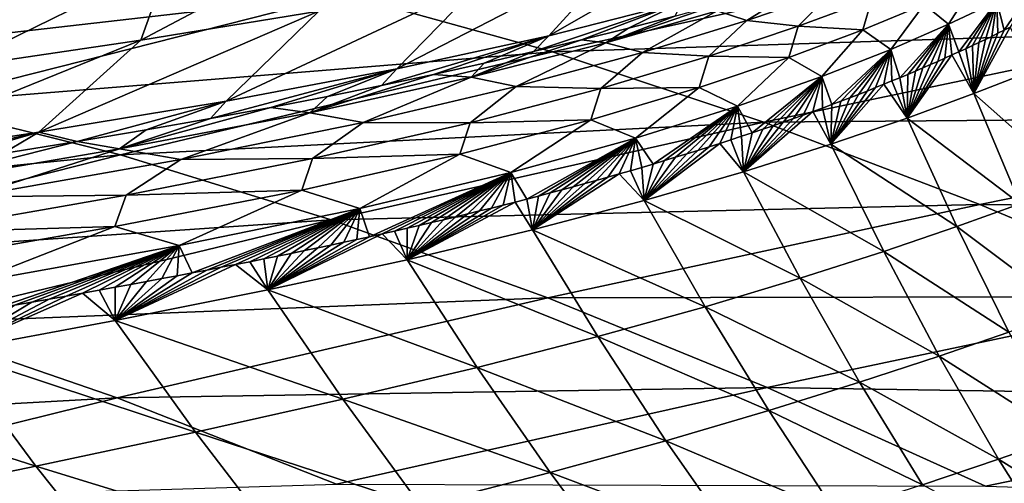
# Model space of a CAD drawing. Header units: metres. Extents: x -90 to 304, y -90 to 74.
# Tile 348 of 570: x 216.35 to 223.36, y 28.18 to 31.49. Entities that reach past the tile are written whole.
import ezdxf

# ---------------------------------------------------------------- set-up
doc = ezdxf.new("R2010")
doc.units = ezdxf.units.M
doc.layers.add('solid_21662050_350', color=7, linetype='CONTINUOUS')

msp = doc.modelspace()

# ---------------------------------------------------------------- linework, layer by layer
at = {"layer": 'solid_21662050_350'}
for points in [[(214.127975, 31.502052, 130.671158), (214.208054, 31.444283, 130.831573), (216.691299, 32.307762, 129.972916)], [(216.691299, 32.307762, 129.972916), (214.208054, 31.444283, 130.831573), (214.289505, 31.386984, 130.991501)], [(216.691299, 32.307762, 129.972916), (214.289505, 31.386984, 130.991501), (216.764877, 32.249252, 130.136169)], [(216.771606, 32.167557, 130.320297), (216.764877, 32.249252, 130.136169), (214.289505, 31.386984, 130.991501)], [(217.201767, 31.979843, 147.040405), (215.743607, 32.186916, 143.454758), (212.708771, 31.303011, 144.489288)], [(215.331314, 31.664463, 130.802368), (216.771606, 32.167557, 130.320297), (214.289505, 31.386984, 130.991501)], [(221.581207, 32.211239, 112.017097), (221.067429, 31.613565, 111.886154), (220.117477, 31.371979, 114.379807)], [(220.673309, 31.980801, 114.474014), (221.581207, 32.211239, 112.017097), (220.117477, 31.371979, 114.379807)], [(218.624695, 32.087654, 119.576218), (218.481049, 31.545944, 118.678307), (217.21431, 31.341337, 120.480331)], [(217.413971, 31.902201, 121.283211), (218.624695, 32.087654, 119.576218), (217.21431, 31.341337, 120.480331)], [(217.201767, 31.979843, 147.040405), (212.708771, 31.303011, 144.489288), (214.154846, 31.150097, 148.079849)], [(217.201767, 31.979843, 147.040405), (214.154846, 31.150097, 148.079849), (218.664383, 31.667189, 150.584274)], [(220.673309, 31.980801, 114.474014), (220.117477, 31.371979, 114.379807), (219.035858, 31.135237, 116.619659)], [(219.640289, 31.758356, 116.687714), (220.673309, 31.980801, 114.474014), (219.035858, 31.135237, 116.619659)], [(223.239975, 31.945251, 153.056808), (224.745438, 31.406462, 156.612488), (227.859222, 32.015354, 155.498154)], [(217.413971, 31.902201, 121.283211), (217.21431, 31.341337, 120.480331), (215.862778, 31.141455, 122.131226)], [(216.138229, 31.718758, 122.876968), (217.413971, 31.902201, 121.283211), (215.862778, 31.141455, 122.131226)], [(218.664383, 31.667189, 150.584274), (220.142746, 31.25671, 154.125778), (223.239975, 31.945251, 153.056808)], [(223.239975, 31.945251, 153.056808), (220.142746, 31.25671, 154.125778), (224.745438, 31.406462, 156.612488)], [(219.640289, 31.758356, 116.687714), (219.035858, 31.135237, 116.619659), (217.819901, 30.906836, 118.622925)], [(218.481049, 31.545944, 118.678307), (219.640289, 31.758356, 116.687714), (217.819901, 30.906836, 118.622925)], [(221.525604, 31.480753, 109.561943), (221.315155, 31.549524, 110.634125), (221.972107, 31.761015, 108.276901)], [(222.137482, 31.690199, 107.144035), (221.525604, 31.480753, 109.561943), (221.972107, 31.761015, 108.276901)], [(222.962143, 31.453316, 102.160149), (222.789841, 31.59568, 103.218117), (223.158249, 31.762302, 100.789352)], [(223.306564, 31.615845, 99.682922), (222.962143, 31.453316, 102.160149), (223.158249, 31.762302, 100.789352)], [(223.598907, 31.762463, 97.195778), (223.357681, 31.410728, 99.646202), (223.306564, 31.615845, 99.682922)], [(223.598907, 31.762463, 97.195778), (223.400574, 31.431911, 99.300934), (223.357681, 31.410728, 99.646202)], [(221.890991, 31.439169, 107.884102), (221.525604, 31.480753, 109.561943), (222.137482, 31.690199, 107.144035)], [(222.416962, 31.635357, 105.483673), (221.890991, 31.439169, 107.884102), (222.137482, 31.690199, 107.144035)], [(214.154846, 31.150097, 148.079849), (215.602753, 30.889227, 151.625214), (218.664383, 31.667189, 150.584274)], [(218.664383, 31.667189, 150.584274), (215.602753, 30.889227, 151.625214), (220.142746, 31.25671, 154.125778)], [(220.007538, 31.258743, 114.38723), (220.117477, 31.371979, 114.379807), (221.067429, 31.613565, 111.886154)], [(220.350021, 31.341852, 113.562981), (220.007538, 31.258743, 114.38723), (221.067429, 31.613565, 111.886154)], [(220.685257, 31.426277, 112.682907), (220.350021, 31.341852, 113.562981), (221.067429, 31.613565, 111.886154)], [(221.014786, 31.512342, 111.735435), (220.685257, 31.426277, 112.682907), (221.067429, 31.613565, 111.886154)], [(222.351563, 31.413652, 105.630791), (221.890991, 31.439169, 107.884102), (222.416962, 31.635357, 105.483673)], [(222.789841, 31.59568, 103.218117), (222.351563, 31.413652, 105.630791), (222.416962, 31.635357, 105.483673)], [(223.306564, 31.615845, 99.682922), (223.03569, 31.257498, 102.003548), (222.962143, 31.453316, 102.160149)], [(223.306564, 31.615845, 99.682922), (223.084137, 31.279892, 101.673126), (223.03569, 31.257498, 102.003548)], [(223.306564, 31.615845, 99.682922), (223.131729, 31.30213, 101.340576), (223.084137, 31.279892, 101.673126)], [(223.306564, 31.615845, 99.682922), (223.178513, 31.3242, 101.005898), (223.131729, 31.30213, 101.340576)], [(223.306564, 31.615845, 99.682922), (223.224487, 31.346092, 100.66909), (223.178513, 31.3242, 101.005898)], [(223.306564, 31.615845, 99.682922), (223.269653, 31.367813, 100.330231), (223.224487, 31.346092, 100.66909)], [(223.306564, 31.615845, 99.682922), (223.314041, 31.38936, 99.989281), (223.269653, 31.367813, 100.330231)], [(223.306564, 31.615845, 99.682922), (223.357681, 31.410728, 99.646202), (223.314041, 31.38936, 99.989281)], [(218.481049, 31.545944, 118.678307), (217.819901, 30.906836, 118.622925), (216.487488, 30.68589, 120.421989)], [(217.21431, 31.341337, 120.480331), (218.481049, 31.545944, 118.678307), (216.487488, 30.68589, 120.421989)], [(220.521851, 31.32103, 112.943169), (221.014786, 31.512342, 111.735435), (221.3396, 31.600445, 110.708023)], [(221.315155, 31.549524, 110.634125), (220.521851, 31.32103, 112.943169), (221.3396, 31.600445, 110.708023)], [(220.783783, 31.253628, 111.936493), (220.521851, 31.32103, 112.943169), (221.315155, 31.549524, 110.634125)], [(221.525604, 31.480753, 109.561943), (220.783783, 31.253628, 111.936493), (221.315155, 31.549524, 110.634125)], [(222.552246, 31.27474, 104.623322), (222.351563, 31.413652, 105.630791), (222.789841, 31.59568, 103.218117)], [(222.962143, 31.453316, 102.160149), (222.552246, 31.27474, 104.623322), (222.789841, 31.59568, 103.218117)], [(220.521851, 31.32103, 112.943169), (220.685257, 31.426277, 112.682907), (221.014786, 31.512342, 111.735435)], [(221.255661, 31.226467, 110.251694), (220.783783, 31.253628, 111.936493), (221.525604, 31.480753, 109.561943)], [(221.890991, 31.439169, 107.884102), (221.255661, 31.226467, 110.251694), (221.525604, 31.480753, 109.561943)], [(220.142746, 31.25671, 154.125778), (221.64827, 30.755466, 157.704361), (224.745438, 31.406462, 156.612488)], [(220.521851, 31.32103, 112.943169), (220.350021, 31.341852, 113.562981), (220.685257, 31.426277, 112.682907)], [(221.82489, 31.216566, 108.020157), (221.255661, 31.226467, 110.251694), (221.890991, 31.439169, 107.884102)], [(224.745438, 31.406462, 156.612488), (221.64827, 30.755466, 157.704361), (226.26944, 30.795679, 160.197952)], [(222.351563, 31.413652, 105.630791), (221.82489, 31.216566, 108.020157), (221.890991, 31.439169, 107.884102)], [(222.05925, 31.080635, 107.066109), (221.82489, 31.216566, 108.020157), (222.351563, 31.413652, 105.630791)], [(222.552246, 31.27474, 104.623322), (222.05925, 31.080635, 107.066109), (222.351563, 31.413652, 105.630791)], [(222.962143, 31.453316, 102.160149), (222.616196, 31.073389, 104.568146), (222.552246, 31.27474, 104.623322)], [(222.962143, 31.453316, 102.160149), (222.671814, 31.0968, 104.25576), (222.616196, 31.073389, 104.568146)], [(222.962143, 31.453316, 102.160149), (222.726517, 31.12011, 103.940872), (222.671814, 31.0968, 104.25576)], [(222.962143, 31.453316, 102.160149), (222.780319, 31.143326, 103.623512), (222.726517, 31.12011, 103.940872)], [(222.962143, 31.453316, 102.160149), (222.833191, 31.166437, 103.303871), (222.780319, 31.143326, 103.623512)], [(222.962143, 31.453316, 102.160149), (222.885162, 31.189423, 102.982018), (222.833191, 31.166437, 103.303871)], [(222.962143, 31.453316, 102.160149), (222.936218, 31.212269, 102.65799), (222.885162, 31.189423, 102.982018)], [(222.962143, 31.453316, 102.160149), (222.986389, 31.234957, 102.331825), (222.936218, 31.212269, 102.65799)], [(222.962143, 31.453316, 102.160149), (223.03569, 31.257498, 102.003548), (222.986389, 31.234957, 102.331825)], [(223.400574, 31.431911, 99.300934), (223.552399, 31.119091, 98.985512), (223.141495, 30.959574, 102.021942)], [(223.357681, 31.410728, 99.646202), (223.400574, 31.431911, 99.300934), (223.141495, 30.959574, 102.021942)], [(223.314041, 31.38936, 99.989281), (223.357681, 31.410728, 99.646202), (223.141495, 30.959574, 102.021942)], [(217.21431, 31.341337, 120.480331), (216.487488, 30.68589, 120.421989), (215.06279, 30.470161, 122.053909)], [(215.862778, 31.141455, 122.131226), (217.21431, 31.341337, 120.480331), (215.06279, 30.470161, 122.053909)], [(218.925842, 31.017178, 116.600983), (219.035858, 31.135237, 116.619659), (220.117477, 31.371979, 114.379807)], [(219.296539, 31.096342, 115.900108), (218.925842, 31.017178, 116.600983), (220.117477, 31.371979, 114.379807)], [(219.656784, 31.176918, 115.163963), (219.296539, 31.096342, 115.900108), (220.117477, 31.371979, 114.379807)], [(219.564667, 31.077488, 115.181961), (220.007538, 31.258743, 114.38723), (220.350021, 31.341852, 113.562981)], [(220.521851, 31.32103, 112.943169), (219.564667, 31.077488, 115.181961), (220.350021, 31.341852, 113.562981)], [(220.007538, 31.258743, 114.38723), (219.656784, 31.176918, 115.163963), (220.117477, 31.371979, 114.379807)], [(223.269653, 31.367813, 100.330231), (223.314041, 31.38936, 99.989281), (223.141495, 30.959574, 102.021942)], [(223.224487, 31.346092, 100.66909), (223.269653, 31.367813, 100.330231), (223.141495, 30.959574, 102.021942)], [(223.178513, 31.3242, 101.005898), (223.224487, 31.346092, 100.66909), (223.141495, 30.959574, 102.021942)], [(215.602753, 30.889227, 151.625214), (217.068634, 30.524939, 155.173447), (220.142746, 31.25671, 154.125778)], [(220.142746, 31.25671, 154.125778), (217.068634, 30.524939, 155.173447), (221.64827, 30.755466, 157.704361)], [(219.884262, 31.00997, 114.247673), (219.564667, 31.077488, 115.181961), (220.521851, 31.32103, 112.943169)], [(219.564667, 31.077488, 115.181961), (219.656784, 31.176918, 115.163963), (220.007538, 31.258743, 114.38723)], [(220.783783, 31.253628, 111.936493), (219.884262, 31.00997, 114.247673), (220.521851, 31.32103, 112.943169)], [(222.552246, 31.27474, 104.623322), (222.13118, 30.881454, 107.002396), (222.05925, 31.080635, 107.066109)], [(222.552246, 31.27474, 104.623322), (222.196106, 30.905951, 106.703682), (222.13118, 30.881454, 107.002396)], [(222.552246, 31.27474, 104.623322), (222.259674, 30.930279, 106.403656), (222.196106, 30.905951, 106.703682)], [(222.552246, 31.27474, 104.623322), (222.321991, 30.954456, 106.102112), (222.259674, 30.930279, 106.403656)], [(222.552246, 31.27474, 104.623322), (222.383102, 30.978498, 105.798859), (222.321991, 30.954456, 106.102112)], [(222.552246, 31.27474, 104.623322), (222.443085, 31.002422, 105.49369), (222.383102, 30.978498, 105.798859)], [(222.552246, 31.27474, 104.623322), (222.501923, 31.026217, 105.18679), (222.443085, 31.002422, 105.49369)], [(222.552246, 31.27474, 104.623322), (222.559601, 31.049868, 104.87838), (222.501923, 31.026217, 105.18679)], [(222.552246, 31.27474, 104.623322), (222.616196, 31.073389, 104.568146), (222.559601, 31.049868, 104.87838)], [(222.986389, 31.234957, 102.331825), (223.03569, 31.257498, 102.003548), (223.141495, 30.959574, 102.021942)], [(223.03569, 31.257498, 102.003548), (223.084137, 31.279892, 101.673126), (223.141495, 30.959574, 102.021942)], [(223.084137, 31.279892, 101.673126), (223.131729, 31.30213, 101.340576), (223.141495, 30.959574, 102.021942)], [(223.131729, 31.30213, 101.340576), (223.178513, 31.3242, 101.005898), (223.141495, 30.959574, 102.021942)], [(220.486572, 30.996927, 112.571564), (219.884262, 31.00997, 114.247673), (220.783783, 31.253628, 111.936493)], [(221.255661, 31.226467, 110.251694), (220.486572, 30.996927, 112.571564), (220.783783, 31.253628, 111.936493)], [(221.18811, 31.00309, 110.375923), (220.486572, 30.996927, 112.571564), (221.255661, 31.226467, 110.251694)], [(221.82489, 31.216566, 108.020157), (221.18811, 31.00309, 110.375923), (221.255661, 31.226467, 110.251694)], [(221.461243, 30.870241, 109.478981), (221.18811, 31.00309, 110.375923), (221.82489, 31.216566, 108.020157)], [(222.05925, 31.080635, 107.066109), (221.461243, 30.870241, 109.478981), (221.82489, 31.216566, 108.020157)], [(222.986389, 31.234957, 102.331825), (223.141495, 30.959574, 102.021942), (222.668045, 30.785698, 104.853294)], [(222.936218, 31.212269, 102.65799), (222.986389, 31.234957, 102.331825), (222.668045, 30.785698, 104.853294)], [(222.885162, 31.189423, 102.982018), (222.936218, 31.212269, 102.65799), (222.668045, 30.785698, 104.853294)], [(222.833191, 31.166437, 103.303871), (222.885162, 31.189423, 102.982018), (222.668045, 30.785698, 104.853294)], [(217.709229, 30.781755, 118.582878), (217.819901, 30.906836, 118.622925), (219.035858, 31.135237, 116.619659)], [(218.137482, 30.860868, 117.932716), (217.709229, 30.781755, 118.582878), (219.035858, 31.135237, 116.619659)], [(218.54129, 30.939037, 117.275002), (218.137482, 30.860868, 117.932716), (219.035858, 31.135237, 116.619659)], [(218.925842, 31.017178, 116.600983), (218.54129, 30.939037, 117.275002), (219.035858, 31.135237, 116.619659)], [(219.564667, 31.077488, 115.181961), (219.296539, 31.096342, 115.900108), (219.656784, 31.176918, 115.163963)], [(222.780319, 31.143326, 103.623512), (222.833191, 31.166437, 103.303871), (222.668045, 30.785698, 104.853294)], [(222.726517, 31.12011, 103.940872), (222.780319, 31.143326, 103.623512), (222.668045, 30.785698, 104.853294)], [(222.671814, 31.0968, 104.25576), (222.726517, 31.12011, 103.940872), (222.668045, 30.785698, 104.853294)], [(223.141495, 30.959574, 102.021942), (223.552399, 31.119091, 98.985512), (223.862579, 30.321758, 98.843079)], [(218.415649, 30.824013, 117.320534), (218.925842, 31.017178, 116.600983), (219.296539, 31.096342, 115.900108)], [(219.564667, 31.077488, 115.181961), (218.415649, 30.824013, 117.320534), (219.296539, 31.096342, 115.900108)], [(218.796265, 30.753809, 116.466553), (218.415649, 30.824013, 117.320534), (219.564667, 31.077488, 115.181961)], [(219.884262, 31.00997, 114.247673), (218.796265, 30.753809, 116.466553), (219.564667, 31.077488, 115.181961)], [(222.05925, 31.080635, 107.066109), (221.564972, 30.681011, 109.324364), (221.461243, 30.870241, 109.478981)], [(222.05925, 31.080635, 107.066109), (221.639862, 30.706299, 109.043129), (221.564972, 30.681011, 109.324364)], [(222.05925, 31.080635, 107.066109), (221.713715, 30.731577, 108.75872), (221.639862, 30.706299, 109.043129)], [(222.05925, 31.080635, 107.066109), (221.786301, 30.756773, 108.471977), (221.713715, 30.731577, 108.75872)], [(222.05925, 31.080635, 107.066109), (221.857605, 30.78186, 108.183151), (221.786301, 30.756773, 108.471977)], [(222.05925, 31.080635, 107.066109), (221.927872, 30.806917, 107.89122), (221.857605, 30.78186, 108.183151)], [(222.05925, 31.080635, 107.066109), (221.996979, 30.831902, 107.596687), (221.927872, 30.806917, 107.89122)], [(222.05925, 31.080635, 107.066109), (222.064789, 30.856764, 107.300194), (221.996979, 30.831902, 107.596687)], [(222.05925, 31.080635, 107.066109), (222.13118, 30.881454, 107.002396), (222.064789, 30.856764, 107.300194)], [(222.501923, 31.026217, 105.18679), (222.559601, 31.049868, 104.87838), (222.668045, 30.785698, 104.853294)], [(222.559601, 31.049868, 104.87838), (222.616196, 31.073389, 104.568146), (222.668045, 30.785698, 104.853294)], [(222.616196, 31.073389, 104.568146), (222.671814, 31.0968, 104.25576), (222.668045, 30.785698, 104.853294)], [(218.415649, 30.824013, 117.320534), (218.54129, 30.939037, 117.275002), (218.925842, 31.017178, 116.600983)], [(219.556229, 30.75231, 114.822372), (218.796265, 30.753809, 116.466553), (219.884262, 31.00997, 114.247673)], [(220.486572, 30.996927, 112.571564), (219.556229, 30.75231, 114.822372), (219.884262, 31.00997, 114.247673)], [(220.416748, 30.773045, 112.683151), (219.556229, 30.75231, 114.822372), (220.486572, 30.996927, 112.571564)], [(221.18811, 31.00309, 110.375923), (220.416748, 30.773045, 112.683151), (220.486572, 30.996927, 112.571564)], [(220.733459, 30.6425, 111.848541), (220.416748, 30.773045, 112.683151), (221.18811, 31.00309, 110.375923)], [(221.461243, 30.870241, 109.478981), (220.733459, 30.6425, 111.848541), (221.18811, 31.00309, 110.375923)], [(222.501923, 31.026217, 105.18679), (222.668045, 30.785698, 104.853294), (222.124176, 30.599581, 107.480186)], [(222.443085, 31.002422, 105.49369), (222.501923, 31.026217, 105.18679), (222.124176, 30.599581, 107.480186)], [(222.383102, 30.978498, 105.798859), (222.443085, 31.002422, 105.49369), (222.124176, 30.599581, 107.480186)], [(222.321991, 30.954456, 106.102112), (222.383102, 30.978498, 105.798859), (222.124176, 30.599581, 107.480186)], [(216.760468, 30.618431, 119.884369), (216.487488, 30.68589, 120.421989), (217.819901, 30.906836, 118.622925)], [(217.251724, 30.701092, 119.231895), (216.760468, 30.618431, 119.884369), (217.819901, 30.906836, 118.622925)], [(217.709229, 30.781755, 118.582878), (217.251724, 30.701092, 119.231895), (217.819901, 30.906836, 118.622925)], [(218.415649, 30.824013, 117.320534), (218.137482, 30.860868, 117.932716), (218.54129, 30.939037, 117.275002)], [(222.259674, 30.930279, 106.403656), (222.321991, 30.954456, 106.102112), (222.124176, 30.599581, 107.480186)], [(222.196106, 30.905951, 106.703682), (222.259674, 30.930279, 106.403656), (222.124176, 30.599581, 107.480186)], [(222.13118, 30.881454, 107.002396), (222.196106, 30.905951, 106.703682), (222.124176, 30.599581, 107.480186)], [(222.668045, 30.785698, 104.853294), (223.141495, 30.959574, 102.021942), (223.471329, 30.176001, 101.861809)], [(223.141495, 30.959574, 102.021942), (223.862579, 30.321758, 98.843079), (223.471329, 30.176001, 101.861809)], [(215.602753, 30.889227, 151.625214), (212.564972, 30.072119, 152.641876), (217.068634, 30.524939, 155.173447)], [(217.061859, 30.566271, 119.332802), (217.709229, 30.781755, 118.582878), (218.137482, 30.860868, 117.932716)], [(218.415649, 30.824013, 117.320534), (217.061859, 30.566271, 119.332802), (218.137482, 30.860868, 117.932716)], [(221.461243, 30.870241, 109.478981), (220.85997, 30.45846, 111.668655), (220.733459, 30.6425, 111.848541)], [(221.461243, 30.870241, 109.478981), (220.94014, 30.482454, 111.426468), (220.85997, 30.45846, 111.668655)], [(221.461243, 30.870241, 109.478981), (221.019943, 30.506655, 111.179756), (220.94014, 30.482454, 111.426468)], [(221.461243, 30.870241, 109.478981), (221.099365, 30.531067, 110.928368), (221.019943, 30.506655, 111.179756)], [(221.461243, 30.870241, 109.478981), (221.178574, 30.555737, 110.671638), (221.099365, 30.531067, 110.928368)], [(221.461243, 30.870241, 109.478981), (221.257385, 30.580612, 110.409981), (221.178574, 30.555737, 110.671638)], [(221.461243, 30.870241, 109.478981), (221.335571, 30.605619, 110.144035), (221.257385, 30.580612, 110.409981)], [(221.461243, 30.870241, 109.478981), (221.412903, 30.630692, 109.874489), (221.335571, 30.605619, 110.144035)], [(221.461243, 30.870241, 109.478981), (221.489258, 30.65579, 109.601654), (221.412903, 30.630692, 109.874489)], [(221.461243, 30.870241, 109.478981), (221.564972, 30.681011, 109.324364), (221.489258, 30.65579, 109.601654)], [(221.996979, 30.831902, 107.596687), (222.064789, 30.856764, 107.300194), (222.124176, 30.599581, 107.480186)], [(222.064789, 30.856764, 107.300194), (222.13118, 30.881454, 107.002396), (222.124176, 30.599581, 107.480186)], [(217.49791, 30.491499, 118.563339), (217.061859, 30.566271, 119.332802), (218.415649, 30.824013, 117.320534)], [(217.061859, 30.566271, 119.332802), (217.251724, 30.701092, 119.231895), (217.709229, 30.781755, 118.582878)], [(218.796265, 30.753809, 116.466553), (217.49791, 30.491499, 118.563339), (218.415649, 30.824013, 117.320534)], [(220.416748, 30.773045, 112.683151), (219.483185, 30.528294, 114.920334), (219.556229, 30.75231, 114.822372)], [(219.847794, 30.398521, 114.155106), (219.483185, 30.528294, 114.920334), (220.416748, 30.773045, 112.683151)], [(220.733459, 30.6425, 111.848541), (219.847794, 30.398521, 114.155106), (220.416748, 30.773045, 112.683151)], [(221.996979, 30.831902, 107.596687), (222.124176, 30.599581, 107.480186), (221.502487, 30.403366, 109.9058)], [(221.927872, 30.806917, 107.89122), (221.996979, 30.831902, 107.596687), (221.502487, 30.403366, 109.9058)], [(221.857605, 30.78186, 108.183151), (221.927872, 30.806917, 107.89122), (221.502487, 30.403366, 109.9058)], [(221.786301, 30.756773, 108.471977), (221.857605, 30.78186, 108.183151), (221.502487, 30.403366, 109.9058)], [(221.64827, 30.755466, 157.704361), (223.185974, 30.171232, 161.342117), (226.26944, 30.795679, 160.197952)], [(222.124176, 30.599581, 107.480186), (222.668045, 30.785698, 104.853294), (223.020218, 30.01338, 104.679672)], [(222.668045, 30.785698, 104.853294), (223.471329, 30.176001, 101.861809), (223.020218, 30.01338, 104.679672)], [(226.26944, 30.795679, 160.197952), (223.185974, 30.171232, 161.342117), (227.80159, 30.119324, 163.790222)], [(217.061859, 30.566271, 119.332802), (216.760468, 30.618431, 119.884369), (217.251724, 30.701092, 119.231895)], [(217.068634, 30.524939, 155.173447), (218.56871, 30.061378, 158.772659), (221.64827, 30.755466, 157.704361)], [(218.435486, 30.497276, 116.975159), (217.49791, 30.491499, 118.563339), (218.796265, 30.753809, 116.466553)], [(219.556229, 30.75231, 114.822372), (218.435486, 30.497276, 116.975159), (218.796265, 30.753809, 116.466553)], [(219.483185, 30.528294, 114.920334), (218.435486, 30.497276, 116.975159), (219.556229, 30.75231, 114.822372)], [(221.64827, 30.755466, 157.704361), (218.56871, 30.061378, 158.772659), (223.185974, 30.171232, 161.342117)], [(221.713715, 30.731577, 108.75872), (221.786301, 30.756773, 108.471977), (221.502487, 30.403366, 109.9058)], [(221.639862, 30.706299, 109.043129), (221.713715, 30.731577, 108.75872), (221.502487, 30.403366, 109.9058)], [(221.564972, 30.681011, 109.324364), (221.639862, 30.706299, 109.043129), (221.502487, 30.403366, 109.9058)], [(215.029404, 30.350882, 121.904686), (215.06279, 30.470161, 122.053909), (216.487488, 30.68589, 120.421989)], [(215.65947, 30.444662, 121.211777), (215.029404, 30.350882, 121.904686), (216.487488, 30.68589, 120.421989)], [(216.231567, 30.533213, 120.542953), (215.65947, 30.444662, 121.211777), (216.487488, 30.68589, 120.421989)], [(216.760468, 30.618431, 119.884369), (216.231567, 30.533213, 120.542953), (216.487488, 30.68589, 120.421989)], [(220.733459, 30.6425, 111.848541), (219.960556, 30.208874, 114.054054), (219.847794, 30.398521, 114.155106)], [(220.733459, 30.6425, 111.848541), (220.043671, 30.230532, 113.856003), (219.960556, 30.208874, 114.054054)], [(220.733459, 30.6425, 111.848541), (220.12645, 30.252375, 113.654663), (220.043671, 30.230532, 113.856003)], [(220.733459, 30.6425, 111.848541), (220.208969, 30.274422, 113.449768), (220.12645, 30.252375, 113.654663)], [(220.733459, 30.6425, 111.848541), (220.291306, 30.296694, 113.241051), (220.208969, 30.274422, 113.449768)], [(220.733459, 30.6425, 111.848541), (220.373337, 30.31916, 113.028656), (220.291306, 30.296694, 113.241051)], [(220.733459, 30.6425, 111.848541), (220.455048, 30.341818, 112.812561), (220.373337, 30.31916, 113.028656)], [(220.733459, 30.6425, 111.848541), (220.536484, 30.364683, 112.592522), (220.455048, 30.341818, 112.812561)], [(220.733459, 30.6425, 111.848541), (220.617691, 30.387777, 112.368263), (220.536484, 30.364683, 112.592522)], [(220.733459, 30.6425, 111.848541), (220.6987, 30.411114, 112.139542), (220.617691, 30.387777, 112.368263)], [(220.733459, 30.6425, 111.848541), (220.77948, 30.434679, 111.906334), (220.6987, 30.411114, 112.139542)], [(220.733459, 30.6425, 111.848541), (220.85997, 30.45846, 111.668655), (220.77948, 30.434679, 111.906334)], [(221.335571, 30.605619, 110.144035), (221.412903, 30.630692, 109.874489), (221.502487, 30.403366, 109.9058)], [(221.412903, 30.630692, 109.874489), (221.489258, 30.65579, 109.601654), (221.502487, 30.403366, 109.9058)], [(221.489258, 30.65579, 109.601654), (221.564972, 30.681011, 109.324364), (221.502487, 30.403366, 109.9058)], [(215.519318, 30.302046, 121.205559), (216.231567, 30.533213, 120.542953), (216.760468, 30.618431, 119.884369)], [(217.061859, 30.566271, 119.332802), (215.519318, 30.302046, 121.205559), (216.760468, 30.618431, 119.884369)], [(215.994629, 30.223768, 120.519287), (215.519318, 30.302046, 121.205559), (217.061859, 30.566271, 119.332802)], [(217.49791, 30.491499, 118.563339), (215.994629, 30.223768, 120.519287), (217.061859, 30.566271, 119.332802)], [(221.335571, 30.605619, 110.144035), (221.502487, 30.403366, 109.9058), (220.796738, 30.199284, 112.139915)], [(221.257385, 30.580612, 110.409981), (221.335571, 30.605619, 110.144035), (220.796738, 30.199284, 112.139915)], [(221.178574, 30.555737, 110.671638), (221.257385, 30.580612, 110.409981), (220.796738, 30.199284, 112.139915)], [(221.099365, 30.531067, 110.928368), (221.178574, 30.555737, 110.671638), (220.796738, 30.199284, 112.139915)], [(221.502487, 30.403366, 109.9058), (222.124176, 30.599581, 107.480186), (222.501251, 29.835653, 107.298225)], [(222.124176, 30.599581, 107.480186), (223.020218, 30.01338, 104.679672), (222.501251, 29.835653, 107.298225)], [(212.564972, 30.072119, 152.641876), (214.017822, 29.750504, 156.20076), (217.068634, 30.524939, 155.173447)], [(217.068634, 30.524939, 155.173447), (214.017822, 29.750504, 156.20076), (218.56871, 30.061378, 158.772659)], [(217.108902, 30.237371, 119.00396), (215.994629, 30.223768, 120.519287), (217.49791, 30.491499, 118.563339)], [(218.435486, 30.497276, 116.975159), (217.108902, 30.237371, 119.00396), (217.49791, 30.491499, 118.563339)], [(218.358566, 30.273504, 117.059029), (217.108902, 30.237371, 119.00396), (218.435486, 30.497276, 116.975159)], [(219.483185, 30.528294, 114.920334), (218.358566, 30.273504, 117.059029), (218.435486, 30.497276, 116.975159)], [(218.772659, 30.142048, 116.370934), (218.358566, 30.273504, 117.059029), (219.483185, 30.528294, 114.920334)], [(219.847794, 30.398521, 114.155106), (218.772659, 30.142048, 116.370934), (219.483185, 30.528294, 114.920334)], [(221.019943, 30.506655, 111.179756), (221.099365, 30.531067, 110.928368), (220.796738, 30.199284, 112.139915)], [(220.94014, 30.482454, 111.426468), (221.019943, 30.506655, 111.179756), (220.796738, 30.199284, 112.139915)], [(220.6987, 30.411114, 112.139542), (220.77948, 30.434679, 111.906334), (220.796738, 30.199284, 112.139915)], [(220.77948, 30.434679, 111.906334), (220.85997, 30.45846, 111.668655), (220.796738, 30.199284, 112.139915)], [(220.85997, 30.45846, 111.668655), (220.94014, 30.482454, 111.426468), (220.796738, 30.199284, 112.139915)], [(219.847794, 30.398521, 114.155106), (218.840698, 29.941172, 116.383438), (218.772659, 30.142048, 116.370934)], [(219.847794, 30.398521, 114.155106), (218.930405, 29.961109, 116.217079), (218.840698, 29.941172, 116.383438)], [(219.847794, 30.398521, 114.155106), (219.019455, 29.98114, 116.048843), (218.930405, 29.961109, 116.217079)], [(219.847794, 30.398521, 114.155106), (219.107834, 30.001255, 115.878731), (219.019455, 29.98114, 116.048843)], [(219.847794, 30.398521, 114.155106), (219.195358, 30.021416, 115.707077), (219.107834, 30.001255, 115.878731)], [(219.847794, 30.398521, 114.155106), (219.282181, 30.041658, 115.533569), (219.195358, 30.021416, 115.707077)], [(219.847794, 30.398521, 114.155106), (219.368454, 30.062023, 115.357834), (219.282181, 30.041658, 115.533569)], [(219.847794, 30.398521, 114.155106), (219.454346, 30.082552, 115.179497), (219.368454, 30.062023, 115.357834)], [(219.847794, 30.398521, 114.155106), (219.53981, 30.103231, 114.998619), (219.454346, 30.082552, 115.179497)], [(219.847794, 30.398521, 114.155106), (219.624695, 30.124022, 114.815445), (219.53981, 30.103231, 114.998619)], [(219.847794, 30.398521, 114.155106), (219.709122, 30.144957, 114.629677), (219.624695, 30.124022, 114.815445)], [(219.847794, 30.398521, 114.155106), (219.793213, 30.166065, 114.441002), (219.709122, 30.144957, 114.629677)], [(219.847794, 30.398521, 114.155106), (219.877045, 30.187378, 114.249084), (219.793213, 30.166065, 114.441002)], [(219.847794, 30.398521, 114.155106), (219.960556, 30.208874, 114.054054), (219.877045, 30.187378, 114.249084)], [(220.617691, 30.387777, 112.368263), (220.796738, 30.199284, 112.139915), (220.000854, 29.989574, 114.193413)], [(220.536484, 30.364683, 112.592522), (220.617691, 30.387777, 112.368263), (220.000854, 29.989574, 114.193413)], [(220.455048, 30.341818, 112.812561), (220.536484, 30.364683, 112.592522), (220.000854, 29.989574, 114.193413)], [(220.617691, 30.387777, 112.368263), (220.6987, 30.411114, 112.139542), (220.796738, 30.199284, 112.139915)], [(220.796738, 30.199284, 112.139915), (221.502487, 30.403366, 109.9058), (221.906891, 29.644594, 109.72142)], [(221.502487, 30.403366, 109.9058), (222.501251, 29.835653, 107.298225), (221.906891, 29.644594, 109.72142)], [(220.373337, 30.31916, 113.028656), (220.455048, 30.341818, 112.812561), (220.000854, 29.989574, 114.193413)], [(220.291306, 30.296694, 113.241051), (220.373337, 30.31916, 113.028656), (220.000854, 29.989574, 114.193413)], [(220.208969, 30.274422, 113.449768), (220.291306, 30.296694, 113.241051), (220.000854, 29.989574, 114.193413)], [(220.12645, 30.252375, 113.654663), (220.208969, 30.274422, 113.449768), (220.000854, 29.989574, 114.193413)], [(217.108902, 30.237371, 119.00396), (215.589584, 29.970821, 120.894989), (215.994629, 30.223768, 120.519287)], [(217.029327, 30.013941, 119.074181), (215.589584, 29.970821, 120.894989), (217.108902, 30.237371, 119.00396)], [(218.358566, 30.273504, 117.059029), (217.029327, 30.013941, 119.074181), (217.108902, 30.237371, 119.00396)], [(217.486694, 29.879143, 118.467125), (217.029327, 30.013941, 119.074181), (218.358566, 30.273504, 117.059029)], [(218.772659, 30.142048, 116.370934), (217.486694, 29.879143, 118.467125), (218.358566, 30.273504, 117.059029)], [(219.877045, 30.187378, 114.249084), (219.960556, 30.208874, 114.054054), (220.000854, 29.989574, 114.193413)], [(219.960556, 30.208874, 114.054054), (220.043671, 30.230532, 113.856003), (220.000854, 29.989574, 114.193413)], [(220.043671, 30.230532, 113.856003), (220.12645, 30.252375, 113.654663), (220.000854, 29.989574, 114.193413)], [(218.772659, 30.142048, 116.370934), (217.57811, 29.682911, 118.451057), (217.486694, 29.879143, 118.467125)], [(218.772659, 30.142048, 116.370934), (217.683014, 29.703012, 118.295822), (217.57811, 29.682911, 118.451057)], [(218.772659, 30.142048, 116.370934), (217.786331, 29.723009, 118.140381), (217.683014, 29.703012, 118.295822)], [(218.772659, 30.142048, 116.370934), (217.888138, 29.742912, 117.984634), (217.786331, 29.723009, 118.140381)], [(218.772659, 30.142048, 116.370934), (217.988602, 29.762764, 117.828362), (217.888138, 29.742912, 117.984634)], [(218.772659, 30.142048, 116.370934), (218.087845, 29.782598, 117.671341), (217.988602, 29.762764, 117.828362)], [(218.772659, 30.142048, 116.370934), (218.185944, 29.802437, 117.513451), (218.087845, 29.782598, 117.671341)], [(218.772659, 30.142048, 116.370934), (218.282684, 29.822233, 117.355034), (218.185944, 29.802437, 117.513451)], [(218.772659, 30.142048, 116.370934), (218.378174, 29.842007, 117.195923), (218.282684, 29.822233, 117.355034)], [(218.772659, 30.142048, 116.370934), (218.472595, 29.861784, 117.035835), (218.378174, 29.842007, 117.195923)], [(218.772659, 30.142048, 116.370934), (218.566101, 29.881594, 116.874512), (218.472595, 29.861784, 117.035835)], [(218.772659, 30.142048, 116.370934), (218.658691, 29.901443, 116.711861), (218.566101, 29.881594, 116.874512)], [(218.56871, 30.061378, 158.772659), (220.110687, 29.504625, 162.44931), (223.185974, 30.171232, 161.342117)], [(218.772659, 30.142048, 116.370934), (218.750183, 29.921295, 116.548264), (218.658691, 29.901443, 116.711861)], [(218.772659, 30.142048, 116.370934), (218.840698, 29.941172, 116.383438), (218.750183, 29.921295, 116.548264)], [(219.877045, 30.187378, 114.249084), (220.000854, 29.989574, 114.193413), (219.10881, 29.776478, 116.077141)], [(219.793213, 30.166065, 114.441002), (219.877045, 30.187378, 114.249084), (219.10881, 29.776478, 116.077141)], [(219.709122, 30.144957, 114.629677), (219.793213, 30.166065, 114.441002), (219.10881, 29.776478, 116.077141)], [(219.624695, 30.124022, 114.815445), (219.709122, 30.144957, 114.629677), (219.10881, 29.776478, 116.077141)], [(220.000854, 29.989574, 114.193413), (220.796738, 30.199284, 112.139915), (221.230759, 29.442045, 111.959457)], [(223.185974, 30.171232, 161.342117), (220.110687, 29.504625, 162.44931), (224.738113, 29.514339, 164.999756)], [(220.796738, 30.199284, 112.139915), (221.906891, 29.644594, 109.72142), (221.230759, 29.442045, 111.959457)], [(223.020218, 30.01338, 104.679672), (223.471329, 30.176001, 101.861809), (223.821625, 29.412924, 101.696991)], [(223.185974, 30.171232, 161.342117), (224.738113, 29.514339, 164.999756), (227.80159, 30.119324, 163.790222)], [(219.53981, 30.103231, 114.998619), (219.624695, 30.124022, 114.815445), (219.10881, 29.776478, 116.077141)], [(219.454346, 30.082552, 115.179497), (219.53981, 30.103231, 114.998619), (219.10881, 29.776478, 116.077141)], [(219.368454, 30.062023, 115.357834), (219.454346, 30.082552, 115.179497), (219.10881, 29.776478, 116.077141)], [(214.017822, 29.750504, 156.20076), (215.508194, 29.323166, 159.816513), (218.56871, 30.061378, 158.772659)], [(218.56871, 30.061378, 158.772659), (215.508194, 29.323166, 159.816513), (220.110687, 29.504625, 162.44931)], [(217.029327, 30.013941, 119.074181), (215.510284, 29.747391, 120.95298), (215.589584, 29.970821, 120.894989)], [(215.996689, 29.610506, 120.425072), (215.510284, 29.747391, 120.95298), (217.029327, 30.013941, 119.074181)], [(217.486694, 29.879143, 118.467125), (215.996689, 29.610506, 120.425072), (217.029327, 30.013941, 119.074181)], [(219.019455, 29.98114, 116.048843), (219.107834, 30.001255, 115.878731), (219.10881, 29.776478, 116.077141)], [(219.107834, 30.001255, 115.878731), (219.195358, 30.021416, 115.707077), (219.10881, 29.776478, 116.077141)], [(219.282181, 30.041658, 115.533569), (219.368454, 30.062023, 115.357834), (219.10881, 29.776478, 116.077141)], [(219.195358, 30.021416, 115.707077), (219.282181, 30.041658, 115.533569), (219.10881, 29.776478, 116.077141)], [(222.501251, 29.835653, 107.298225), (223.020218, 30.01338, 104.679672), (223.391525, 29.260595, 104.500984)], [(223.020218, 30.01338, 104.679672), (223.821625, 29.412924, 101.696991), (223.391525, 29.260595, 104.500984)], [(218.930405, 29.961109, 116.217079), (219.10881, 29.776478, 116.077141), (218.116989, 29.561687, 117.803688)], [(218.840698, 29.941172, 116.383438), (218.930405, 29.961109, 116.217079), (218.116989, 29.561687, 117.803688)], [(218.750183, 29.921295, 116.548264), (218.840698, 29.941172, 116.383438), (218.116989, 29.561687, 117.803688)], [(218.930405, 29.961109, 116.217079), (219.019455, 29.98114, 116.048843), (219.10881, 29.776478, 116.077141)], [(219.10881, 29.776478, 116.077141), (220.000854, 29.989574, 114.193413), (220.466599, 29.229856, 114.023529)], [(220.000854, 29.989574, 114.193413), (221.230759, 29.442045, 111.959457), (220.466599, 29.229856, 114.023529)], [(217.486694, 29.879143, 118.467125), (216.186661, 29.431398, 120.302956), (215.996689, 29.610506, 120.425072)], [(217.486694, 29.879143, 118.467125), (216.313263, 29.453371, 120.14817), (216.186661, 29.431398, 120.302956)], [(217.486694, 29.879143, 118.467125), (216.437744, 29.475122, 119.993607), (216.313263, 29.453371, 120.14817)], [(217.486694, 29.879143, 118.467125), (216.560303, 29.4967, 119.839043), (216.437744, 29.475122, 119.993607)], [(217.486694, 29.879143, 118.467125), (216.680801, 29.518063, 119.6847), (216.560303, 29.4967, 119.839043)], [(217.486694, 29.879143, 118.467125), (216.799194, 29.5392, 119.530647), (216.680801, 29.518063, 119.6847)], [(217.486694, 29.879143, 118.467125), (216.915665, 29.560148, 119.376717), (216.799194, 29.5392, 119.530647)], [(217.486694, 29.879143, 118.467125), (217.03035, 29.580948, 119.222717), (216.915665, 29.560148, 119.376717)], [(217.486694, 29.879143, 118.467125), (217.143387, 29.601629, 119.068504), (217.03035, 29.580948, 119.222717)], [(217.486694, 29.879143, 118.467125), (217.254593, 29.622149, 118.914314), (217.143387, 29.601629, 119.068504)], [(217.486694, 29.879143, 118.467125), (217.364014, 29.642509, 118.760139), (217.254593, 29.622149, 118.914314)], [(217.486694, 29.879143, 118.467125), (217.471817, 29.662752, 118.605782), (217.364014, 29.642509, 118.760139)], [(217.486694, 29.879143, 118.467125), (217.57811, 29.682911, 118.451057), (217.471817, 29.662752, 118.605782)], [(218.658691, 29.901443, 116.711861), (218.750183, 29.921295, 116.548264), (218.116989, 29.561687, 117.803688)], [(218.566101, 29.881594, 116.874512), (218.658691, 29.901443, 116.711861), (218.116989, 29.561687, 117.803688)], [(218.472595, 29.861784, 117.035835), (218.566101, 29.881594, 116.874512), (218.116989, 29.561687, 117.803688)], [(218.378174, 29.842007, 117.195923), (218.472595, 29.861784, 117.035835), (218.116989, 29.561687, 117.803688)], [(218.087845, 29.782598, 117.671341), (218.185944, 29.802437, 117.513451), (218.116989, 29.561687, 117.803688)], [(218.282684, 29.822233, 117.355034), (218.378174, 29.842007, 117.195923), (218.116989, 29.561687, 117.803688)], [(218.185944, 29.802437, 117.513451), (218.282684, 29.822233, 117.355034), (218.116989, 29.561687, 117.803688)], [(221.906891, 29.644594, 109.72142), (222.501251, 29.835653, 107.298225), (222.896423, 29.090549, 107.110992)], [(222.501251, 29.835653, 107.298225), (223.391525, 29.260595, 104.500984), (222.896423, 29.090549, 107.110992)], [(217.888138, 29.742912, 117.984634), (218.116989, 29.561687, 117.803688), (217.030899, 29.344843, 119.392075)], [(217.786331, 29.723009, 118.140381), (217.888138, 29.742912, 117.984634), (217.030899, 29.344843, 119.392075)], [(217.683014, 29.703012, 118.295822), (217.786331, 29.723009, 118.140381), (217.030899, 29.344843, 119.392075)], [(217.888138, 29.742912, 117.984634), (217.988602, 29.762764, 117.828362), (218.116989, 29.561687, 117.803688)], [(217.988602, 29.762764, 117.828362), (218.087845, 29.782598, 117.671341), (218.116989, 29.561687, 117.803688)], [(218.116989, 29.561687, 117.803688), (219.10881, 29.776478, 116.077141), (219.6082, 29.00988, 115.924835)], [(219.10881, 29.776478, 116.077141), (220.466599, 29.229856, 114.023529), (219.6082, 29.00988, 115.924835)], [(217.57811, 29.682911, 118.451057), (217.683014, 29.703012, 118.295822), (217.030899, 29.344843, 119.392075)], [(217.471817, 29.662752, 118.605782), (217.57811, 29.682911, 118.451057), (217.030899, 29.344843, 119.392075)], [(217.364014, 29.642509, 118.760139), (217.471817, 29.662752, 118.605782), (217.030899, 29.344843, 119.392075)], [(221.230759, 29.442045, 111.959457), (221.906891, 29.644594, 109.72142), (222.328781, 28.904186, 109.531792)], [(221.906891, 29.644594, 109.72142), (222.896423, 29.090549, 107.110992), (222.328781, 28.904186, 109.531792)], [(216.915665, 29.560148, 119.376717), (217.03035, 29.580948, 119.222717), (217.030899, 29.344843, 119.392075)], [(217.03035, 29.580948, 119.222717), (217.143387, 29.601629, 119.068504), (217.030899, 29.344843, 119.392075)], [(217.254593, 29.622149, 118.914314), (217.364014, 29.642509, 118.760139), (217.030899, 29.344843, 119.392075)], [(217.143387, 29.601629, 119.068504), (217.254593, 29.622149, 118.914314), (217.030899, 29.344843, 119.392075)], [(215.508194, 29.323166, 159.816513), (217.045349, 28.794247, 163.516174), (220.110687, 29.504625, 162.44931)], [(216.799194, 29.5392, 119.530647), (217.030899, 29.344843, 119.392075), (215.858185, 29.125107, 120.862823)], [(216.680801, 29.518063, 119.6847), (216.799194, 29.5392, 119.530647), (215.858185, 29.125107, 120.862823)], [(216.560303, 29.4967, 119.839043), (216.680801, 29.518063, 119.6847), (215.858185, 29.125107, 120.862823)], [(216.799194, 29.5392, 119.530647), (216.915665, 29.560148, 119.376717), (217.030899, 29.344843, 119.392075)], [(217.030899, 29.344843, 119.392075), (218.116989, 29.561687, 117.803688), (218.651672, 28.783428, 117.676201)], [(220.110687, 29.504625, 162.44931), (217.045349, 28.794247, 163.516174), (221.672211, 28.867579, 166.15329)], [(218.116989, 29.561687, 117.803688), (219.6082, 29.00988, 115.924835), (218.651672, 28.783428, 117.676201)], [(220.110687, 29.504625, 162.44931), (221.672211, 28.867579, 166.15329), (224.738113, 29.514339, 164.999756)], [(224.738113, 29.514339, 164.999756), (221.672211, 28.867579, 166.15329), (226.281982, 28.795689, 168.624405)], [(216.437744, 29.475122, 119.993607), (216.560303, 29.4967, 119.839043), (215.858185, 29.125107, 120.862823)], [(216.313263, 29.453371, 120.14817), (216.437744, 29.475122, 119.993607), (215.858185, 29.125107, 120.862823)], [(220.466599, 29.229856, 114.023529), (221.230759, 29.442045, 111.959457), (221.682114, 28.702953, 111.773956)], [(221.230759, 29.442045, 111.959457), (222.328781, 28.904186, 109.531792), (221.682114, 28.702953, 111.773956)], [(215.508194, 29.323166, 159.816513), (212.468262, 28.539789, 160.835068), (217.045349, 28.794247, 163.516174)], [(215.858185, 29.125107, 120.862823), (217.030899, 29.344843, 119.392075), (217.601822, 28.549816, 119.296593)], [(217.030899, 29.344843, 119.392075), (218.651672, 28.783428, 117.676201), (217.601822, 28.549816, 119.296593)], [(219.6082, 29.00988, 115.924835), (220.466599, 29.229856, 114.023529), (220.950119, 28.4883, 113.849022)], [(220.466599, 29.229856, 114.023529), (221.682114, 28.702953, 111.773956), (220.950119, 28.4883, 113.849022)], [(222.896423, 29.090549, 107.110992), (223.391525, 29.260595, 104.500984), (223.790024, 28.52146, 104.320755)], [(214.606461, 28.901646, 122.236458), (215.858185, 29.125107, 120.862823), (216.4655, 28.307894, 120.806381)], [(215.858185, 29.125107, 120.862823), (217.601822, 28.549816, 119.296593), (216.4655, 28.307894, 120.806381)], [(222.328781, 28.904186, 109.531792), (222.896423, 29.090549, 107.110992), (223.318604, 28.35771, 106.922256)], [(222.896423, 29.090549, 107.110992), (223.790024, 28.52146, 104.320755), (223.318604, 28.35771, 106.922256)], [(218.651672, 28.783428, 117.676201), (219.6082, 29.00988, 115.924835), (220.126526, 28.261683, 115.768501)], [(219.6082, 29.00988, 115.924835), (220.950119, 28.4883, 113.849022), (220.126526, 28.261683, 115.768501)], [(214.606461, 28.901646, 122.236458), (216.4655, 28.307894, 120.806381), (215.249573, 28.056505, 122.22596)], [(221.682114, 28.702953, 111.773956), (222.328781, 28.904186, 109.531792), (222.777573, 28.175121, 109.340775)], [(222.328781, 28.904186, 109.531792), (223.318604, 28.35771, 106.922256), (222.777573, 28.175121, 109.340775)], [(217.045349, 28.794247, 163.516174), (218.605347, 28.177771, 167.245102), (221.672211, 28.867579, 166.15329)], [(221.672211, 28.867579, 166.15329), (218.605347, 28.177771, 167.245102), (223.224304, 28.164646, 169.817566)], [(221.672211, 28.867579, 166.15329), (223.224304, 28.164646, 169.817566), (226.281982, 28.795689, 168.624405)], [(212.468262, 28.539789, 160.835068), (213.993134, 28.037987, 164.541672), (217.045349, 28.794247, 163.516174)], [(217.045349, 28.794247, 163.516174), (213.993134, 28.037987, 164.541672), (218.605347, 28.177771, 167.245102)], [(217.601822, 28.549816, 119.296593), (218.651672, 28.783428, 117.676201), (219.207245, 28.024027, 117.545479)], [(218.651672, 28.783428, 117.676201), (220.126526, 28.261683, 115.768501), (219.207245, 28.024027, 117.545479)], [(226.281982, 28.795689, 168.624405), (223.224304, 28.164646, 169.817566), (227.795197, 28.026539, 172.162613)], [(220.950119, 28.4883, 113.849022), (221.682114, 28.702953, 111.773956), (222.160416, 27.974796, 111.58728)], [(221.682114, 28.702953, 111.773956), (222.777573, 28.175121, 109.340775), (222.160416, 27.974796, 111.58728)], [(216.4655, 28.307894, 120.806381), (217.601822, 28.549816, 119.296593), (218.196472, 27.774315, 119.198807)], [(217.601822, 28.549816, 119.296593), (219.207245, 28.024027, 117.545479), (218.196472, 27.774315, 119.198807)], [(220.126526, 28.261683, 115.768501), (220.950119, 28.4883, 113.849022), (221.460831, 27.757837, 113.673599)], [(220.950119, 28.4883, 113.849022), (222.160416, 27.974796, 111.58728), (221.460831, 27.757837, 113.673599)], [(223.318604, 28.35771, 106.922256), (223.790024, 28.52146, 104.320755), (224.218216, 27.795416, 104.140579)], [(222.777573, 28.175121, 109.340775), (223.318604, 28.35771, 106.922256), (223.770538, 27.63645, 106.733765)], [(223.318604, 28.35771, 106.922256), (224.218216, 27.795416, 104.140579), (223.770538, 27.63645, 106.733765)], [(215.249573, 28.056505, 122.22596), (216.4655, 28.307894, 120.806381), (217.100296, 27.511076, 120.748695)], [(216.4655, 28.307894, 120.806381), (218.196472, 27.774315, 119.198807), (217.100296, 27.511076, 120.748695)], [(219.207245, 28.024027, 117.545479), (220.126526, 28.261683, 115.768501), (220.67247, 27.525347, 115.611557)], [(220.126526, 28.261683, 115.768501), (221.460831, 27.757837, 113.673599), (220.67247, 27.525347, 115.611557)]]:
    msp.add_3dface(points, dxfattribs=at)

doc.saveas('drawing.dxf')
